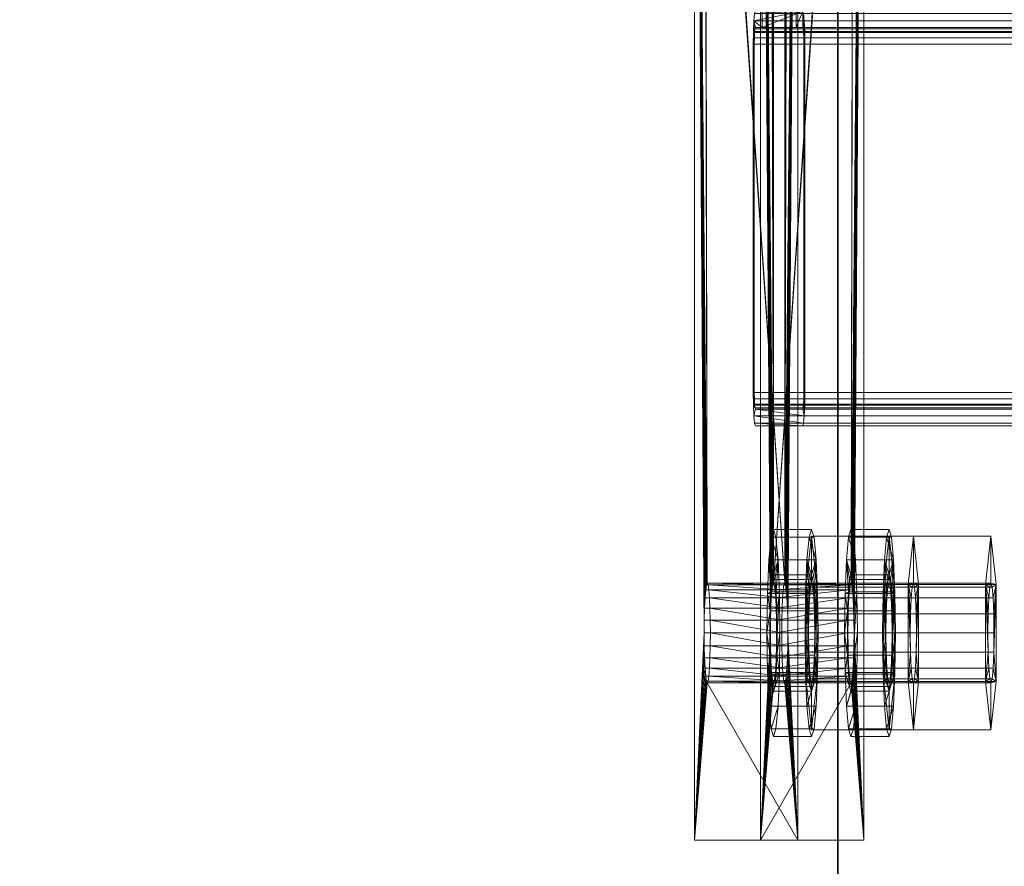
# Model space of a CAD drawing. Extents: x -0.3 to 41.3, y 0 to 17.8.
# Tile 583 of 625: x 31.047 to 31.166, y 17.032 to 17.134. Entities that reach past the tile are written whole.
import ezdxf

# ---------------------------------------------------------------- set-up
doc = ezdxf.new("R2010")
doc.units = 0
doc.header["$MEASUREMENT"] = 0
for name, color, linetype, lineweight in [('ANILHAS', 135, 'Continuous', 0), ('PLACAS_DE_BASE', 144, 'Continuous', 0), ('PORCAS', 157, 'Continuous', 0), ('VIGA_METALICA', 106, 'Continuous', 0)]:
    doc.layers.add(name, color=color, linetype=linetype, lineweight=lineweight)
doc.layers.add('P3', color=7, linetype='Continuous')
doc.layers.add('S3', color=7, linetype='Continuous')

msp = doc.modelspace()

# ---------------------------------------------------------------- linework, layer by layer
at = {"layer": 'P3', "color": 12, "true_color": 0xbd0000}
for points, invisible_edges in [([(30.99564, 16.93691, 195.60001), (31.14564, 16.93691, 195.60001), (31.14564, 17.38691, 195.60001)], 12), ([(30.99564, 16.93691, 195.60001), (31.14564, 16.93691, 195.60001), (31.14564, 17.38691, 195.60001)], 12), ([(30.99564, 16.93691, 195.60001), (31.14564, 17.38691, 195.60001), (30.99564, 17.38691, 195.60001)], 9), ([(30.99564, 16.93691, 195.60001), (31.14564, 17.38691, 195.60001), (30.99564, 17.38691, 195.60001)], 9), ([(30.99564, 16.93691, 196.55001), (31.14564, 16.93691, 196.55001), (31.14564, 17.38691, 196.55001)], 12), ([(30.99564, 16.93691, 195.60001), (31.14564, 16.93691, 195.60001), (31.14564, 17.38691, 195.60001)], 12), ([(30.99564, 16.93691, 196.55001), (31.14564, 17.38691, 196.55001), (30.99564, 17.38691, 196.55001)], 9), ([(30.99564, 16.93691, 195.60001), (31.14564, 17.38691, 195.60001), (30.99564, 17.38691, 195.60001)], 9), ([(30.99564, 16.93691, 199.8), (31.14564, 16.93691, 199.8), (31.14564, 17.38691, 199.8)], 12), ([(30.99564, 16.93691, 196.55001), (31.14564, 16.93691, 196.55001), (31.14564, 17.38691, 196.55001)], 12), ([(30.99564, 16.93691, 199.8), (31.14564, 17.38691, 199.8), (30.99564, 17.38691, 199.8)], 9), ([(30.99564, 16.93691, 196.55001), (31.14564, 17.38691, 196.55001), (30.99564, 17.38691, 196.55001)], 9)]:
    msp.add_3dface(points, dxfattribs=dict(at, invisible_edges=invisible_edges))
for points in [[(31.14564, 16.93691, 195.60001), (31.14564, 17.38691, 195.60001), (31.14564, 17.38691, 195.60001), (31.14564, 16.93691, 195.60001)], [(31.14564, 16.93691, 196.55001), (31.14564, 17.38691, 196.55001), (31.14564, 17.38691, 195.60001), (31.14564, 16.93691, 195.60001)], [(31.14564, 16.93691, 199.8), (31.14564, 17.38691, 199.8), (31.14564, 17.38691, 196.55001), (31.14564, 16.93691, 196.55001)]]:
    msp.add_3dface(points, dxfattribs=at)
at = {"layer": 'S3', "color": 253, "true_color": 0xca95bd}
for points, invisible_edges in [([(30.57064, 16.56191, 195.60001), (31.57064, 16.56191, 195.60001), (31.57064, 17.76191, 195.60001)], 12), ([(30.57064, 16.56191, 195.10001), (31.57064, 16.56191, 195.10001), (31.57064, 17.76191, 195.10001)], 12), ([(30.57064, 16.56191, 195.60001), (31.57064, 17.76191, 195.60001), (30.57064, 17.76191, 195.60001)], 9), ([(30.57064, 16.56191, 195.10001), (31.57064, 17.76191, 195.10001), (30.57064, 17.76191, 195.10001)], 9)]:
    msp.add_3dface(points, dxfattribs=dict(at, invisible_edges=invisible_edges))

# ---------------------------------------------------------------- meshes
at = {"layer": 'ANILHAS'}
mesh = msp.add_polyface(dxfattribs=at)
corners = [(31.1371, 17.05981, 199.39502), (31.13716, 17.05503, 199.39407), (31.13716, 17.06459, 199.39407), (31.13733, 17.05097, 199.39137), (31.13733, 17.06865, 199.39137), (31.13745, 17.05981, 199.38953), (31.13748, 17.05713, 199.389), (31.13748, 17.06249, 199.389), (31.13757, 17.05486, 199.38749), (31.13757, 17.06476, 199.38749), (31.13759, 17.04826, 199.38732), (31.13759, 17.07136, 199.38732), (31.13772, 17.05334, 199.38522), (31.13772, 17.06628, 199.38522), (31.13788, 17.04731, 199.38255), (31.13788, 17.05281, 199.38255), (31.13788, 17.06681, 199.38255), (31.13788, 17.07231, 199.38255), (31.13805, 17.05334, 199.37987), (31.13805, 17.06628, 199.37987), (31.13818, 17.04826, 199.37777), (31.13818, 17.07136, 199.37777), (31.13819, 17.05486, 199.37761), (31.13819, 17.06476, 199.37761), (31.13829, 17.05713, 199.37609), (31.13829, 17.06249, 199.37609), (31.13832, 17.05981, 199.37556), (31.13843, 17.05097, 199.37372), (31.13843, 17.06865, 199.37372), (31.1386, 17.05503, 199.37102), (31.1386, 17.06459, 199.37102), (31.13866, 17.05981, 199.37007), (31.1417, 17.05981, 199.39531), (31.14175, 17.05503, 199.39436), (31.14175, 17.06459, 199.39436), (31.14192, 17.05097, 199.39165), (31.14192, 17.06865, 199.39165), (31.14204, 17.05981, 199.38982), (31.14207, 17.05713, 199.38929), (31.14207, 17.06249, 199.38929), (31.14217, 17.05486, 199.38777), (31.14217, 17.06476, 199.38777), (31.14218, 17.04826, 199.3876), (31.14218, 17.07136, 199.3876), (31.14231, 17.05334, 199.38551), (31.14231, 17.06628, 199.38551), (31.14247, 17.04731, 199.38283), (31.14247, 17.05281, 199.38283), (31.14247, 17.06681, 199.38283), (31.14247, 17.07231, 199.38283), (31.14264, 17.05334, 199.38016), (31.14264, 17.06628, 199.38016), (31.14277, 17.04826, 199.37806), (31.14277, 17.07136, 199.37806), (31.14278, 17.05486, 199.37789), (31.14278, 17.06476, 199.37789), (31.14288, 17.05713, 199.37637), (31.14288, 17.06249, 199.37637), (31.14291, 17.05981, 199.37585), (31.14302, 17.05097, 199.37401), (31.14302, 17.06865, 199.37401), (31.14319, 17.05503, 199.3713), (31.14319, 17.06459, 199.3713), (31.14325, 17.05981, 199.37036)]
mesh.append_faces([[corners[k] for k in face] for face in [(17, 11, 43, 49), (11, 4, 36, 43), (4, 2, 34, 36), (2, 0, 32, 34), (0, 1, 33, 32), (1, 3, 35, 33), (3, 10, 42, 35), (10, 14, 46, 42), (14, 20, 52, 46), (20, 27, 59, 52), (27, 29, 61, 59), (29, 31, 63, 61), (31, 30, 62, 63), (30, 28, 60, 62), (28, 21, 53, 60), (21, 17, 49, 53), (16, 19, 51, 48), (19, 23, 55, 51), (23, 25, 57, 55), (25, 26, 58, 57), (26, 24, 56, 58), (24, 22, 54, 56), (22, 18, 50, 54), (18, 15, 47, 50), (15, 12, 44, 47), (12, 8, 40, 44), (8, 6, 38, 40), (6, 5, 37, 38), (5, 7, 39, 37), (7, 9, 41, 39), (9, 13, 45, 41), (13, 16, 48, 45)]])
mesh.append_faces([[corners[k] for k in face] for face in [(10, 20, 14), (21, 11, 17), (52, 42, 46), (43, 53, 49)]], dxfattribs={"vtx0": -1})
mesh.append_faces([[corners[k] for k in face] for face in [(1, 15, 3), (15, 1, 12), (12, 1, 8), (8, 1, 6), (6, 0, 5), (5, 0, 7), (7, 2, 9), (9, 4, 13), (13, 4, 16), (20, 10, 27), (27, 3, 29), (29, 24, 31), (31, 26, 30), (30, 23, 28), (28, 11, 21), (42, 59, 35), (47, 61, 50), (50, 61, 54), (54, 61, 56), (56, 63, 58), (58, 62, 57), (57, 62, 55), (55, 60, 51), (51, 60, 48), (36, 60, 43), (33, 38, 32), (32, 39, 34), (34, 41, 36)]], dxfattribs={"vtx0": -1, "vtx1": -1})
mesh.append_faces([[corners[k] for k in face] for face in [(29, 3, 15), (28, 16, 4), (35, 61, 47), (48, 60, 36)]], dxfattribs={"vtx0": -1, "vtx1": -1, "vtx2": -1})
mesh.append_faces([[corners[k] for k in face] for face in [(6, 1, 0), (7, 0, 2), (9, 2, 4), (27, 10, 3), (29, 15, 18), (29, 18, 22), (29, 22, 24), (31, 24, 26), (30, 26, 25), (30, 25, 23), (28, 23, 19), (28, 19, 16), (28, 4, 11), (42, 52, 59), (35, 59, 61), (56, 61, 63), (58, 63, 62), (55, 62, 60), (43, 60, 53), (47, 33, 35), (33, 47, 44), (33, 44, 40), (33, 40, 38), (32, 38, 37), (32, 37, 39), (34, 39, 41), (36, 41, 45), (36, 45, 48)]], dxfattribs={"vtx0": -1, "vtx2": -1})
mesh = msp.add_polyface(dxfattribs=at)
corners = [(31.14645, 17.05981, 199.24531), (31.14651, 17.05503, 199.24436), (31.14651, 17.06459, 199.24436), (31.14667, 17.05097, 199.24166), (31.14667, 17.06865, 199.24166), (31.14679, 17.05981, 199.23982), (31.14682, 17.05713, 199.23929), (31.14682, 17.06249, 199.23929), (31.14692, 17.05486, 199.23778), (31.14692, 17.06476, 199.23778), (31.14693, 17.04826, 199.23761), (31.14693, 17.07136, 199.23761), (31.14706, 17.05334, 199.23551), (31.14706, 17.06628, 199.23551), (31.14722, 17.04731, 199.23284), (31.14722, 17.05281, 199.23284), (31.14722, 17.06681, 199.23284), (31.14722, 17.07231, 199.23284), (31.14739, 17.05334, 199.23016), (31.14739, 17.06628, 199.23016), (31.14752, 17.04826, 199.22807), (31.14752, 17.07136, 199.22807), (31.14753, 17.05486, 199.2279), (31.14753, 17.06476, 199.2279), (31.14763, 17.05713, 199.22638), (31.14763, 17.06249, 199.22638), (31.14766, 17.05981, 199.22585), (31.14778, 17.05097, 199.22401), (31.14778, 17.06865, 199.22401), (31.14794, 17.05503, 199.22131), (31.14794, 17.06459, 199.22131), (31.148, 17.05981, 199.22036), (31.15104, 17.05981, 199.2456), (31.1511, 17.05503, 199.24465), (31.1511, 17.06459, 199.24465), (31.15127, 17.05097, 199.24195), (31.15127, 17.06865, 199.24195), (31.15138, 17.05981, 199.24011), (31.15141, 17.05713, 199.23958), (31.15141, 17.06249, 199.23958), (31.15151, 17.05486, 199.23806), (31.15151, 17.06476, 199.23806), (31.15152, 17.04826, 199.23789), (31.15152, 17.07136, 199.23789), (31.15165, 17.05334, 199.2358), (31.15165, 17.06628, 199.2358), (31.15182, 17.04731, 199.23312), (31.15182, 17.05281, 199.23312), (31.15182, 17.06681, 199.23312), (31.15182, 17.07231, 199.23312), (31.15198, 17.05334, 199.23045), (31.15198, 17.06628, 199.23045), (31.15211, 17.04826, 199.22835), (31.15211, 17.07136, 199.22835), (31.15212, 17.05486, 199.22818), (31.15212, 17.06476, 199.22818), (31.15222, 17.05713, 199.22667), (31.15222, 17.06249, 199.22667), (31.15225, 17.05981, 199.22614), (31.15237, 17.05097, 199.2243), (31.15237, 17.06865, 199.2243), (31.15253, 17.05503, 199.2216), (31.15253, 17.06459, 199.2216), (31.15259, 17.05981, 199.22065)]
mesh.append_faces([[corners[k] for k in face] for face in [(17, 11, 43, 49), (11, 4, 36, 43), (4, 2, 34, 36), (2, 0, 32, 34), (0, 1, 33, 32), (1, 3, 35, 33), (3, 10, 42, 35), (10, 14, 46, 42), (14, 20, 52, 46), (20, 27, 59, 52), (27, 29, 61, 59), (29, 31, 63, 61), (31, 30, 62, 63), (30, 28, 60, 62), (28, 21, 53, 60), (21, 17, 49, 53), (16, 19, 51, 48), (19, 23, 55, 51), (23, 25, 57, 55), (25, 26, 58, 57), (26, 24, 56, 58), (24, 22, 54, 56), (22, 18, 50, 54), (18, 15, 47, 50), (15, 12, 44, 47), (12, 8, 40, 44), (8, 6, 38, 40), (6, 5, 37, 38), (5, 7, 39, 37), (7, 9, 41, 39), (9, 13, 45, 41), (13, 16, 48, 45)]])
mesh.append_faces([[corners[k] for k in face] for face in [(10, 20, 14), (21, 11, 17), (52, 42, 46), (43, 53, 49)]], dxfattribs={"vtx0": -1})
mesh.append_faces([[corners[k] for k in face] for face in [(1, 15, 3), (15, 1, 12), (12, 1, 8), (8, 1, 6), (6, 0, 5), (5, 0, 7), (7, 2, 9), (9, 4, 13), (13, 4, 16), (20, 10, 27), (27, 3, 29), (29, 24, 31), (31, 26, 30), (30, 23, 28), (28, 11, 21), (42, 59, 35), (47, 61, 50), (50, 61, 54), (54, 61, 56), (56, 63, 58), (58, 62, 57), (57, 62, 55), (55, 60, 51), (51, 60, 48), (36, 60, 43), (33, 38, 32), (32, 39, 34), (34, 41, 36)]], dxfattribs={"vtx0": -1, "vtx1": -1})
mesh.append_faces([[corners[k] for k in face] for face in [(29, 3, 15), (28, 16, 4), (35, 61, 47), (48, 60, 36)]], dxfattribs={"vtx0": -1, "vtx1": -1, "vtx2": -1})
mesh.append_faces([[corners[k] for k in face] for face in [(6, 1, 0), (7, 0, 2), (9, 2, 4), (27, 10, 3), (29, 15, 18), (29, 18, 22), (29, 22, 24), (31, 24, 26), (30, 26, 25), (30, 25, 23), (28, 23, 19), (28, 19, 16), (28, 4, 11), (42, 52, 59), (35, 59, 61), (56, 61, 63), (58, 63, 62), (55, 62, 60), (43, 60, 53), (47, 33, 35), (33, 47, 44), (33, 44, 40), (33, 40, 38), (32, 38, 37), (32, 37, 39), (34, 39, 41), (36, 41, 45), (36, 45, 48)]], dxfattribs={"vtx0": -1, "vtx2": -1})
at = {"layer": 'PLACAS_DE_BASE'}
mesh = msp.add_polyface(dxfattribs=at)
corners = [(31.12953, 17.05981, 199.38804), (31.12834, 17.03481, 199.407), (31.12834, 17.23481, 199.407), (31.12954, 17.06136, 199.38784), (31.12958, 17.06281, 199.38724), (31.12964, 17.06405, 199.38629), (31.12971, 17.06501, 199.38505), (31.1298, 17.06561, 199.3836), (31.1299, 17.06581, 199.38205), (31.12964, 17.20557, 199.38629), (31.13924, 17.06581, 199.23234), (31.1408, 17.03481, 199.20739), (31.13962, 17.05981, 199.22636), (31.1408, 17.23481, 199.20739), (31.1396, 17.06136, 199.22656), (31.13957, 17.06281, 199.22716), (31.13951, 17.06405, 199.22811), (31.13943, 17.06501, 199.22935), (31.13934, 17.06561, 199.23079), (31.13915, 17.06561, 199.23389), (31.13, 17.06561, 199.3805), (31.1476, 17.05981, 199.22685), (31.14878, 17.03481, 199.20789), (31.14878, 17.23481, 199.20789), (31.14759, 17.06136, 199.22706), (31.14755, 17.06281, 199.22766), (31.14749, 17.06405, 199.22861), (31.14741, 17.06501, 199.22985), (31.14732, 17.06561, 199.23129), (31.14723, 17.06581, 199.23284), (31.14749, 17.20557, 199.22861), (31.13789, 17.06581, 199.38255), (31.13633, 17.03481, 199.4075), (31.13751, 17.05981, 199.38854), (31.13633, 17.23481, 199.4075), (31.13752, 17.06136, 199.38833), (31.13756, 17.06281, 199.38774), (31.13762, 17.06405, 199.38678), (31.1377, 17.06501, 199.38554), (31.13779, 17.06561, 199.3841), (31.13798, 17.06561, 199.381), (31.14713, 17.06561, 199.23439)]
mesh.append_faces([[corners[k] for k in face] for face in [(11, 13, 23, 22), (10, 18, 28, 29), (19, 10, 29, 41), (8, 20, 40, 31), (7, 8, 31, 39)]])
mesh.append_faces([[corners[k] for k in face] for face in [(0, 2, 3), (3, 2, 4), (4, 2, 5), (5, 2, 6), (6, 2, 7), (7, 2, 8), (11, 12, 13), (19, 8, 10), (21, 23, 24), (24, 23, 25), (25, 23, 26), (26, 23, 27), (27, 23, 28), (28, 23, 29), (32, 33, 34), (40, 29, 31)]], dxfattribs={"vtx0": -1, "vtx1": -1})
mesh.append_faces([[corners[k] for k in face] for face in [(8, 9, 10), (29, 30, 31)]], dxfattribs={"vtx0": -1, "vtx1": -1, "vtx2": -1})
mesh.append_faces([[corners[k] for k in face] for face in [(0, 1, 2), (13, 12, 14), (13, 14, 15), (13, 15, 16), (13, 16, 17), (13, 17, 18), (13, 18, 10), (19, 20, 8), (21, 22, 23), (34, 33, 35), (34, 35, 36), (34, 36, 37), (34, 37, 38), (34, 38, 39), (34, 39, 31), (40, 41, 29)]], dxfattribs={"vtx0": -1, "vtx2": -1})
mesh = msp.add_polyface(dxfattribs=at)
corners = [(31.1299, 17.06581, 199.38205), (31.12834, 17.23481, 199.407), (31.12958, 17.20681, 199.38724), (31.12964, 17.20557, 199.38629), (31.13924, 17.06581, 199.23234), (31.12971, 17.20461, 199.38505), (31.1298, 17.20401, 199.3836), (31.1299, 17.20381, 199.38205), (31.1408, 17.23481, 199.20739), (31.13957, 17.20681, 199.22716), (31.13951, 17.20557, 199.22811), (31.13943, 17.20461, 199.22935), (31.13934, 17.20401, 199.23079), (31.13924, 17.20381, 199.23234), (31.13, 17.20401, 199.3805), (31.13915, 17.20401, 199.23389), (31.13009, 17.20461, 199.37906), (31.13906, 17.20461, 199.23534), (31.14723, 17.06581, 199.23284), (31.14878, 17.23481, 199.20789), (31.14755, 17.20681, 199.22766), (31.14749, 17.20557, 199.22861), (31.13789, 17.06581, 199.38255), (31.14741, 17.20461, 199.22985), (31.14732, 17.20401, 199.23129), (31.14723, 17.20381, 199.23284), (31.13633, 17.23481, 199.4075), (31.13756, 17.20681, 199.38774), (31.13762, 17.20557, 199.38678), (31.1377, 17.20461, 199.38554), (31.13779, 17.20401, 199.3841), (31.13789, 17.20381, 199.38255), (31.14713, 17.20401, 199.23439), (31.13798, 17.20401, 199.381), (31.14704, 17.20461, 199.23584), (31.13807, 17.20461, 199.37956), (31.12834, 17.03481, 199.407), (31.13633, 17.03481, 199.4075)]
mesh.append_faces([[corners[k] for k in face] for face in [(1, 36, 37, 26), (11, 12, 24, 23), (12, 13, 25, 24), (13, 15, 32, 25), (15, 17, 34, 32), (16, 14, 33, 35), (14, 7, 31, 33), (7, 6, 30, 31), (6, 5, 29, 30)]])
mesh.append_faces([[corners[k] for k in face] for face in [(9, 4, 10), (10, 4, 11), (11, 4, 12), (12, 4, 13), (14, 13, 7), (13, 14, 15), (15, 16, 17), (27, 22, 28), (28, 22, 29), (29, 22, 30), (30, 22, 31), (32, 31, 25), (31, 32, 33), (33, 34, 35)]], dxfattribs={"vtx0": -1, "vtx1": -1})
mesh.append_faces([[corners[k] for k in face] for face in [(0, 1, 2), (8, 4, 9), (13, 4, 7), (18, 19, 20), (26, 22, 27), (31, 22, 25)]], dxfattribs={"vtx0": -1, "vtx1": -1, "vtx2": -1})
mesh.append_faces([[corners[k] for k in face] for face in [(0, 2, 3), (4, 3, 5), (4, 5, 6), (4, 6, 7), (15, 14, 16), (18, 20, 21), (22, 21, 23), (22, 23, 24), (22, 24, 25), (33, 32, 34)]], dxfattribs={"vtx0": -1, "vtx2": -1})
mesh = msp.add_polyface(dxfattribs=at)
corners = [(31.13887, 17.05981, 199.23833), (31.13026, 17.06136, 199.37627), (31.13888, 17.06136, 199.23813), (31.13022, 17.06281, 199.37687), (31.13892, 17.06281, 199.23753), (31.13017, 17.06405, 199.37782), (31.13898, 17.06405, 199.23658), (31.13009, 17.06501, 199.37906), (31.13906, 17.06501, 199.23534), (31.13, 17.06561, 199.3805), (31.13915, 17.06561, 199.23389), (31.13826, 17.05981, 199.37656), (31.14685, 17.05981, 199.23883), (31.14687, 17.06136, 199.23863), (31.13825, 17.06136, 199.37677), (31.1469, 17.06281, 199.23803), (31.13821, 17.06281, 199.37736), (31.14696, 17.06405, 199.23708), (31.13815, 17.06405, 199.37832), (31.14704, 17.06501, 199.23584), (31.13807, 17.06501, 199.37956), (31.14713, 17.06561, 199.23439), (31.13798, 17.06561, 199.381), (31.13934, 17.06561, 199.23079), (31.13943, 17.06501, 199.22935), (31.14741, 17.06501, 199.22985), (31.14732, 17.06561, 199.23129), (31.13951, 17.06405, 199.22811), (31.14749, 17.06405, 199.22861), (31.13957, 17.06281, 199.22716), (31.14755, 17.06281, 199.22766), (31.1396, 17.06136, 199.22656), (31.14759, 17.06136, 199.22706), (31.13962, 17.05981, 199.22636), (31.1476, 17.05981, 199.22685), (31.13027, 17.05981, 199.37606), (31.12953, 17.05981, 199.38804), (31.12954, 17.06136, 199.38784), (31.13752, 17.06136, 199.38833), (31.13751, 17.05981, 199.38854), (31.12958, 17.06281, 199.38724), (31.13756, 17.06281, 199.38774), (31.12964, 17.06405, 199.38629), (31.13762, 17.06405, 199.38678), (31.12971, 17.06501, 199.38505), (31.1377, 17.06501, 199.38554), (31.1298, 17.06561, 199.3836), (31.13779, 17.06561, 199.3841)]
mesh.append_faces([[corners[k] for k in face] for face in [(23, 24, 25, 26), (24, 27, 28, 25), (27, 29, 30, 28), (29, 31, 32, 30), (31, 33, 34, 32), (0, 2, 13, 12), (2, 4, 15, 13), (4, 6, 17, 15), (6, 8, 19, 17), (8, 10, 21, 19), (9, 7, 20, 22), (7, 5, 18, 20), (5, 3, 16, 18), (3, 1, 14, 16), (1, 35, 11, 14), (36, 37, 38, 39), (37, 40, 41, 38), (40, 42, 43, 41), (42, 44, 45, 43), (44, 46, 47, 45)]])
mesh.append_faces([[corners[k] for k in face] for face in [(0, 1, 2), (2, 3, 4), (4, 5, 6), (6, 7, 8), (8, 9, 10), (11, 13, 14), (14, 15, 16), (16, 17, 18), (18, 19, 20), (20, 21, 22)]], dxfattribs={"vtx0": -1, "vtx1": -1})
mesh.append_faces([[corners[k] for k in face] for face in [(2, 1, 3), (4, 3, 5), (6, 5, 7), (8, 7, 9), (11, 12, 13), (14, 13, 15), (16, 15, 17), (18, 17, 19), (20, 19, 21)]], dxfattribs={"vtx0": -1, "vtx2": -1})
mesh = msp.add_polyface(dxfattribs=at)
corners = [(31.13915, 17.05401, 199.23389), (31.13009, 17.05461, 199.37906), (31.13906, 17.05461, 199.23534), (31.13017, 17.05557, 199.37782), (31.13898, 17.05557, 199.23658), (31.13022, 17.05681, 199.37687), (31.13892, 17.05681, 199.23753), (31.13026, 17.05826, 199.37627), (31.13888, 17.05826, 199.23813), (31.13027, 17.05981, 199.37606), (31.13887, 17.05981, 199.23833), (31.13026, 17.06136, 199.37627), (31.13798, 17.05401, 199.381), (31.14704, 17.05461, 199.23584), (31.13807, 17.05461, 199.37956), (31.14696, 17.05557, 199.23708), (31.13815, 17.05557, 199.37832), (31.1469, 17.05681, 199.23803), (31.13821, 17.05681, 199.37736), (31.14687, 17.05826, 199.23863), (31.13825, 17.05826, 199.37677), (31.14685, 17.05981, 199.23883), (31.13826, 17.05981, 199.37656), (31.13962, 17.05981, 199.22636), (31.1396, 17.05826, 199.22656), (31.14759, 17.05826, 199.22706), (31.1476, 17.05981, 199.22685), (31.13957, 17.05681, 199.22716), (31.14755, 17.05681, 199.22766), (31.13951, 17.05557, 199.22811), (31.14749, 17.05557, 199.22861), (31.13943, 17.05461, 199.22935), (31.14741, 17.05461, 199.22985), (31.13934, 17.05401, 199.23079), (31.14732, 17.05401, 199.23129), (31.14713, 17.05401, 199.23439), (31.13, 17.05401, 199.3805), (31.1298, 17.05401, 199.3836), (31.12971, 17.05461, 199.38505), (31.1377, 17.05461, 199.38554), (31.13779, 17.05401, 199.3841), (31.12964, 17.05557, 199.38629), (31.13762, 17.05557, 199.38678), (31.12958, 17.05681, 199.38724), (31.13756, 17.05681, 199.38774), (31.12954, 17.05826, 199.38784), (31.13752, 17.05826, 199.38833), (31.12953, 17.05981, 199.38804), (31.13751, 17.05981, 199.38854)]
mesh.append_faces([[corners[k] for k in face] for face in [(23, 24, 25, 26), (24, 27, 28, 25), (27, 29, 30, 28), (29, 31, 32, 30), (31, 33, 34, 32), (0, 2, 13, 35), (2, 4, 15, 13), (4, 6, 17, 15), (6, 8, 19, 17), (8, 10, 21, 19), (9, 7, 20, 22), (7, 5, 18, 20), (5, 3, 16, 18), (3, 1, 14, 16), (1, 36, 12, 14), (37, 38, 39, 40), (38, 41, 42, 39), (41, 43, 44, 42), (43, 45, 46, 44), (45, 47, 48, 46)]])
mesh.append_faces([[corners[k] for k in face] for face in [(0, 1, 2), (2, 3, 4), (4, 5, 6), (6, 7, 8), (8, 9, 10), (12, 13, 14), (14, 15, 16), (16, 17, 18), (18, 19, 20), (20, 21, 22)]], dxfattribs={"vtx0": -1, "vtx1": -1})
mesh.append_faces([[corners[k] for k in face] for face in [(2, 1, 3), (4, 3, 5), (6, 5, 7), (8, 7, 9), (10, 9, 11), (14, 13, 15), (16, 15, 17), (18, 17, 19), (20, 19, 21)]], dxfattribs={"vtx0": -1, "vtx2": -1})
mesh = msp.add_polyface(dxfattribs=at)
corners = [(31.12834, 17.03481, 199.407), (31.1299, 17.05381, 199.38205), (31.1408, 17.03481, 199.20739), (31.1298, 17.05401, 199.3836), (31.12971, 17.05461, 199.38505), (31.12964, 17.05557, 199.38629), (31.12958, 17.05681, 199.38724), (31.12954, 17.05826, 199.38784), (31.12953, 17.05981, 199.38804), (31.13962, 17.05981, 199.22636), (31.1396, 17.05826, 199.22656), (31.13957, 17.05681, 199.22716), (31.13951, 17.05557, 199.22811), (31.13943, 17.05461, 199.22935), (31.13934, 17.05401, 199.23079), (31.13924, 17.05381, 199.23234), (31.13, 17.05401, 199.3805), (31.13915, 17.05401, 199.23389), (31.13009, 17.05461, 199.37906), (31.14878, 17.03481, 199.20789), (31.14723, 17.05381, 199.23284), (31.13633, 17.03481, 199.4075), (31.14732, 17.05401, 199.23129), (31.14741, 17.05461, 199.22985), (31.14749, 17.05557, 199.22861), (31.14755, 17.05681, 199.22766), (31.14759, 17.05826, 199.22706), (31.1476, 17.05981, 199.22685), (31.13751, 17.05981, 199.38854), (31.13752, 17.05826, 199.38833), (31.13756, 17.05681, 199.38774), (31.13762, 17.05557, 199.38678), (31.1377, 17.05461, 199.38554), (31.13779, 17.05401, 199.3841), (31.13789, 17.05381, 199.38255), (31.14713, 17.05401, 199.23439), (31.13798, 17.05401, 199.381), (31.14704, 17.05461, 199.23584)]
mesh.append_faces([[corners[k] for k in face] for face in [(0, 2, 19, 21), (14, 15, 20, 22), (15, 17, 35, 20), (16, 1, 34, 36), (1, 3, 33, 34)]])
mesh.append_faces([[corners[k] for k in face] for face in [(0, 1, 2), (1, 0, 3), (3, 0, 4), (4, 0, 5), (5, 0, 6), (6, 0, 7), (7, 0, 8), (9, 2, 10), (10, 2, 11), (11, 2, 12), (12, 2, 13), (13, 2, 14), (14, 2, 15), (16, 15, 1), (15, 16, 17), (19, 20, 21), (20, 19, 22), (22, 19, 23), (23, 19, 24), (24, 19, 25), (25, 19, 26), (26, 19, 27), (28, 21, 29), (29, 21, 30), (30, 21, 31), (31, 21, 32), (32, 21, 33), (33, 21, 34), (35, 34, 20), (34, 35, 36)]], dxfattribs={"vtx0": -1, "vtx1": -1})
mesh.append_faces([[corners[k] for k in face] for face in [(15, 2, 1), (34, 21, 20)]], dxfattribs={"vtx0": -1, "vtx1": -1, "vtx2": -1})
mesh.append_faces([[corners[k] for k in face] for face in [(17, 16, 18), (36, 35, 37)]], dxfattribs={"vtx0": -1, "vtx2": -1})
at = {"layer": 'PORCAS'}
mesh = msp.add_polyface(dxfattribs=at)
corners = [(31.14184, 17.05397, 199.39292), (31.14184, 17.06565, 199.39292), (31.1421, 17.05981, 199.38882), (31.14213, 17.05751, 199.38836), (31.14213, 17.06211, 199.38836), (31.14221, 17.05557, 199.38706), (31.14221, 17.06405, 199.38706), (31.14233, 17.05427, 199.38513), (31.14233, 17.06535, 199.38513), (31.14247, 17.04814, 199.38283), (31.14247, 17.05381, 199.38283), (31.14247, 17.06581, 199.38283), (31.14247, 17.07149, 199.38283), (31.14262, 17.05427, 199.38054), (31.14262, 17.06535, 199.38054), (31.14274, 17.05557, 199.3786), (31.14274, 17.06405, 199.3786), (31.14282, 17.05751, 199.3773), (31.14282, 17.06211, 199.3773), (31.14285, 17.05981, 199.37684), (31.1431, 17.05397, 199.37274), (31.1431, 17.06565, 199.37274), (31.15412, 17.05397, 199.39369), (31.15412, 17.06565, 199.39369), (31.15438, 17.05981, 199.38959), (31.15441, 17.05751, 199.38913), (31.15441, 17.06211, 199.38913), (31.15449, 17.05557, 199.38783), (31.15449, 17.06405, 199.38783), (31.15461, 17.05427, 199.38589), (31.15461, 17.06535, 199.38589), (31.15475, 17.04814, 199.3836), (31.15475, 17.05381, 199.3836), (31.15475, 17.06581, 199.3836), (31.15475, 17.07149, 199.3836), (31.15489, 17.05427, 199.3813), (31.15489, 17.06535, 199.3813), (31.15501, 17.05557, 199.37937), (31.15501, 17.06405, 199.37937), (31.1551, 17.05751, 199.37807), (31.1551, 17.06211, 199.37807), (31.15512, 17.05981, 199.37761), (31.15538, 17.05397, 199.37351), (31.15538, 17.06565, 199.37351)]
mesh.append_faces([[corners[k] for k in face] for face in [(12, 1, 23, 34), (1, 0, 22, 23), (0, 9, 31, 22), (9, 20, 42, 31), (20, 21, 43, 42), (21, 12, 34, 43), (11, 14, 36, 33), (14, 16, 38, 36), (16, 18, 40, 38), (18, 19, 41, 40), (19, 17, 39, 41), (17, 15, 37, 39), (15, 13, 35, 37), (13, 10, 32, 35), (10, 7, 29, 32), (7, 5, 27, 29), (5, 3, 25, 27), (3, 2, 24, 25), (2, 4, 26, 24), (4, 6, 28, 26), (6, 8, 30, 28), (8, 11, 33, 30)]])
mesh.append_faces([[corners[k] for k in face] for face in [(0, 10, 9), (10, 0, 7), (7, 0, 5), (5, 0, 3), (3, 1, 2), (2, 1, 4), (4, 1, 6), (6, 1, 8), (8, 1, 11), (20, 17, 21), (21, 11, 12), (42, 32, 31), (32, 42, 35), (35, 42, 37), (37, 42, 39), (39, 43, 41), (41, 43, 40), (40, 43, 38), (38, 43, 36), (36, 43, 33), (22, 25, 23), (23, 33, 34)]], dxfattribs={"vtx0": -1, "vtx1": -1})
mesh.append_faces([[corners[k] for k in face] for face in [(3, 0, 1), (11, 1, 12), (10, 20, 9), (20, 10, 13), (20, 13, 15), (20, 15, 17), (21, 17, 19), (21, 19, 18), (21, 18, 16), (21, 16, 14), (21, 14, 11), (39, 42, 43), (33, 43, 34), (32, 22, 31), (22, 32, 29), (22, 29, 27), (22, 27, 25), (23, 25, 24), (23, 24, 26), (23, 26, 28), (23, 28, 30), (23, 30, 33)]], dxfattribs={"vtx0": -1, "vtx2": -1})
mesh = msp.add_polyface(dxfattribs=at)
corners = [(31.15119, 17.05397, 199.24321), (31.15119, 17.06565, 199.24321), (31.15144, 17.05981, 199.23911), (31.15147, 17.05751, 199.23865), (31.15147, 17.06211, 199.23865), (31.15155, 17.05557, 199.23735), (31.15155, 17.06405, 199.23735), (31.15167, 17.05427, 199.23542), (31.15167, 17.06535, 199.23542), (31.15182, 17.04814, 199.23312), (31.15182, 17.05381, 199.23312), (31.15182, 17.06581, 199.23312), (31.15182, 17.07149, 199.23312), (31.15196, 17.05427, 199.23083), (31.15196, 17.06535, 199.23083), (31.15208, 17.05557, 199.22889), (31.15208, 17.06405, 199.22889), (31.15216, 17.05751, 199.22759), (31.15216, 17.06211, 199.22759), (31.15219, 17.05981, 199.22713), (31.15245, 17.05397, 199.22303), (31.15245, 17.06565, 199.22303), (31.16346, 17.05397, 199.24398), (31.16346, 17.06565, 199.24398), (31.16372, 17.05981, 199.23988), (31.16375, 17.05751, 199.23942), (31.16375, 17.06211, 199.23942), (31.16383, 17.05557, 199.23812), (31.16383, 17.06405, 199.23812), (31.16395, 17.05427, 199.23618), (31.16395, 17.06535, 199.23618), (31.16409, 17.04814, 199.23389), (31.16409, 17.05381, 199.23389), (31.16409, 17.06581, 199.23389), (31.16409, 17.07149, 199.23389), (31.16423, 17.05427, 199.23159), (31.16423, 17.06535, 199.23159), (31.16436, 17.05557, 199.22966), (31.16436, 17.06405, 199.22966), (31.16444, 17.05751, 199.22836), (31.16444, 17.06211, 199.22836), (31.16447, 17.05981, 199.2279), (31.16472, 17.05397, 199.2238), (31.16472, 17.06565, 199.2238)]
mesh.append_faces([[corners[k] for k in face] for face in [(12, 1, 23, 34), (1, 0, 22, 23), (0, 9, 31, 22), (9, 20, 42, 31), (20, 21, 43, 42), (21, 12, 34, 43), (11, 14, 36, 33), (14, 16, 38, 36), (16, 18, 40, 38), (18, 19, 41, 40), (19, 17, 39, 41), (17, 15, 37, 39), (15, 13, 35, 37), (13, 10, 32, 35), (10, 7, 29, 32), (7, 5, 27, 29), (5, 3, 25, 27), (3, 2, 24, 25), (2, 4, 26, 24), (4, 6, 28, 26), (6, 8, 30, 28), (8, 11, 33, 30)]])
mesh.append_faces([[corners[k] for k in face] for face in [(0, 10, 9), (10, 0, 7), (7, 0, 5), (5, 0, 3), (3, 1, 2), (2, 1, 4), (4, 1, 6), (6, 1, 8), (8, 1, 11), (20, 17, 21), (21, 11, 12), (42, 32, 31), (32, 42, 35), (35, 42, 37), (37, 42, 39), (39, 43, 41), (41, 43, 40), (40, 43, 38), (38, 43, 36), (36, 43, 33), (22, 25, 23), (23, 33, 34)]], dxfattribs={"vtx0": -1, "vtx1": -1})
mesh.append_faces([[corners[k] for k in face] for face in [(3, 0, 1), (11, 1, 12), (10, 20, 9), (20, 10, 13), (20, 13, 15), (20, 15, 17), (21, 17, 19), (21, 19, 18), (21, 18, 16), (21, 16, 14), (21, 14, 11), (39, 42, 43), (33, 43, 34), (32, 22, 31), (22, 32, 29), (22, 29, 27), (22, 27, 25), (23, 25, 24), (23, 24, 26), (23, 26, 28), (23, 28, 30), (23, 30, 33)]], dxfattribs={"vtx0": -1, "vtx2": -1})
at = {"layer": 'VIGA_METALICA'}
mesh = msp.add_polyface(dxfattribs=at)
corners = [(31.13545, 17.08881, 199.35735), (31.13545, 17.13081, 199.35735), (31.13545, 17.13881, 199.35735), (31.13545, 17.18081, 199.35735), (31.13547, 17.08728, 199.35705), (31.13547, 17.13234, 199.35705), (31.13547, 17.13728, 199.35705), (31.13547, 17.18234, 199.35705), (31.13552, 17.08598, 199.35618), (31.13552, 17.13364, 199.35618), (31.13552, 17.13598, 199.35618), (31.13552, 17.18364, 199.35618), (31.13557, 17.08881, 199.35535), (31.13557, 17.13081, 199.35535), (31.13557, 17.13881, 199.35535), (31.13557, 17.18081, 199.35535), (31.13558, 17.08804, 199.3552), (31.13558, 17.13158, 199.3552), (31.13558, 17.13804, 199.3552), (31.13558, 17.18158, 199.3552), (31.1356, 17.08511, 199.35489), (31.1356, 17.13451, 199.35489), (31.1356, 17.13511, 199.35489), (31.1356, 17.18451, 199.35489), (31.13561, 17.0874, 199.35477), (31.13561, 17.13222, 199.35477), (31.13561, 17.1374, 199.35477), (31.13561, 17.18222, 199.35477), (31.13565, 17.08696, 199.35412), (31.13565, 17.13266, 199.35412), (31.13565, 17.13696, 199.35412), (31.13565, 17.18266, 199.35412), (31.1357, 17.08481, 199.35336), (31.1357, 17.08681, 199.35336), (31.1357, 17.13281, 199.35336), (31.1357, 17.13481, 199.35336), (31.1357, 17.13681, 199.35336), (31.1357, 17.18281, 199.35336), (31.1357, 17.18481, 199.35336), (31.13651, 17.13281, 199.34038), (31.13651, 17.13481, 199.34038), (31.13651, 17.13681, 199.34038), (31.14062, 17.13281, 199.27451), (31.14062, 17.13481, 199.27451), (31.14062, 17.13681, 199.27451), (31.14143, 17.08481, 199.26154), (31.14143, 17.08681, 199.26154), (31.14143, 17.13281, 199.26154), (31.14143, 17.13481, 199.26154), (31.14143, 17.13681, 199.26154), (31.14143, 17.18281, 199.26154), (31.14143, 17.18481, 199.26154), (31.14148, 17.08696, 199.26077), (31.14148, 17.13266, 199.26077), (31.14148, 17.13696, 199.26077), (31.14148, 17.18266, 199.26077), (31.14152, 17.08511, 199.26001), (31.14152, 17.0874, 199.26012), (31.14152, 17.13222, 199.26012), (31.14152, 17.13451, 199.26001), (31.14152, 17.13511, 199.26001), (31.14152, 17.1374, 199.26012), (31.14152, 17.18222, 199.26012), (31.14152, 17.18451, 199.26001), (31.14154, 17.08804, 199.25969), (31.14154, 17.13158, 199.25969), (31.14154, 17.13804, 199.25969), (31.14154, 17.18158, 199.25969), (31.14155, 17.08881, 199.25954), (31.14155, 17.13081, 199.25954), (31.14155, 17.13881, 199.25954), (31.14155, 17.18081, 199.25954), (31.1416, 17.08598, 199.25871), (31.1416, 17.13364, 199.25871), (31.1416, 17.13598, 199.25871), (31.1416, 17.18364, 199.25871), (31.14166, 17.08728, 199.25785), (31.14166, 17.13234, 199.25785), (31.14166, 17.13728, 199.25785), (31.14166, 17.18234, 199.25785), (31.14168, 17.08881, 199.25754), (31.14168, 17.13081, 199.25754), (31.14168, 17.13881, 199.25754), (31.14168, 17.18081, 199.25754), (34.18045, 17.08881, 199.54735), (34.18045, 17.13081, 199.54735), (34.18045, 17.13881, 199.54735), (34.18045, 17.18081, 199.54735), (34.18047, 17.08728, 199.54705), (34.18047, 17.13234, 199.54705), (34.18047, 17.13728, 199.54705), (34.18047, 17.18234, 199.54705), (34.18052, 17.08598, 199.54618), (34.18052, 17.13364, 199.54618), (34.18052, 17.13598, 199.54618), (34.18052, 17.18364, 199.54618), (34.18057, 17.08881, 199.54535), (34.18057, 17.13081, 199.54535), (34.18057, 17.13881, 199.54535), (34.18057, 17.18081, 199.54535), (34.18058, 17.08804, 199.5452), (34.18058, 17.13158, 199.5452), (34.18058, 17.13804, 199.5452), (34.18058, 17.18158, 199.5452), (34.1806, 17.08511, 199.54489), (34.1806, 17.13451, 199.54489), (34.1806, 17.13511, 199.54489), (34.1806, 17.18451, 199.54489), (34.18061, 17.0874, 199.54477), (34.18061, 17.13222, 199.54477), (34.18061, 17.1374, 199.54477), (34.18061, 17.18222, 199.54477), (34.18065, 17.08696, 199.54412), (34.18065, 17.13266, 199.54412), (34.18065, 17.13696, 199.54412), (34.18065, 17.18266, 199.54412), (34.1807, 17.08481, 199.54336), (34.1807, 17.08681, 199.54336), (34.1807, 17.13281, 199.54336), (34.1807, 17.13481, 199.54336), (34.1807, 17.13681, 199.54336), (34.1807, 17.18281, 199.54336), (34.1807, 17.18481, 199.54336), (34.18151, 17.13281, 199.53038), (34.18151, 17.13481, 199.53038), (34.18151, 17.13681, 199.53038), (34.18562, 17.13281, 199.46451), (34.18562, 17.13481, 199.46451), (34.18562, 17.13681, 199.46451), (34.18643, 17.08481, 199.45154), (34.18643, 17.08681, 199.45154), (34.18643, 17.13281, 199.45154), (34.18643, 17.13481, 199.45154), (34.18643, 17.13681, 199.45154), (34.18643, 17.18281, 199.45154), (34.18643, 17.18481, 199.45154), (34.18648, 17.08696, 199.45077), (34.18648, 17.13266, 199.45077), (34.18648, 17.13696, 199.45077), (34.18648, 17.18266, 199.45077), (34.18652, 17.08511, 199.45001), (34.18652, 17.0874, 199.45012), (34.18652, 17.13222, 199.45012), (34.18652, 17.13451, 199.45001), (34.18652, 17.13511, 199.45001), (34.18652, 17.1374, 199.45012), (34.18652, 17.18222, 199.45012), (34.18652, 17.18451, 199.45001), (34.18654, 17.08804, 199.44969), (34.18654, 17.13158, 199.44969), (34.18654, 17.13804, 199.44969), (34.18654, 17.18158, 199.44969), (34.18655, 17.08881, 199.44954), (34.18655, 17.13081, 199.44954), (34.18655, 17.13881, 199.44954), (34.18655, 17.18081, 199.44954), (34.1866, 17.08598, 199.44871), (34.1866, 17.13364, 199.44871), (34.1866, 17.13598, 199.44871), (34.1866, 17.18364, 199.44871), (34.18666, 17.08728, 199.44785), (34.18666, 17.13234, 199.44785), (34.18666, 17.13728, 199.44785), (34.18666, 17.18234, 199.44785), (34.18668, 17.08881, 199.44754), (34.18668, 17.13081, 199.44754), (34.18668, 17.13881, 199.44754), (34.18668, 17.18081, 199.44754)]
mesh.append_faces([[corners[k] for k in face] for face in [(68, 64, 148, 152), (64, 57, 141, 148), (57, 52, 136, 141), (52, 46, 130, 136), (46, 33, 117, 130), (33, 28, 112, 117), (28, 24, 108, 112), (24, 16, 100, 108), (16, 12, 96, 100), (12, 13, 97, 96), (13, 17, 101, 97), (17, 25, 109, 101), (25, 29, 113, 109), (29, 34, 118, 113), (34, 39, 123, 118), (39, 40, 124, 123), (40, 35, 119, 124), (35, 21, 105, 119), (21, 9, 93, 105), (9, 5, 89, 93), (5, 1, 85, 89), (1, 0, 84, 85), (0, 4, 88, 84), (4, 8, 92, 88), (8, 20, 104, 92), (20, 32, 116, 104), (32, 45, 129, 116), (45, 56, 140, 129), (56, 72, 156, 140), (72, 76, 160, 156), (76, 80, 164, 160), (80, 81, 165, 164), (81, 77, 161, 165), (77, 73, 157, 161), (73, 59, 143, 157), (59, 48, 132, 143), (48, 43, 127, 132), (43, 42, 126, 127), (42, 47, 131, 126), (47, 53, 137, 131), (53, 58, 142, 137), (58, 65, 149, 142), (65, 69, 153, 149), (69, 68, 152, 153), (70, 66, 150, 154), (66, 61, 145, 150), (61, 54, 138, 145), (54, 49, 133, 138), (49, 44, 128, 133), (44, 43, 127, 128), (43, 48, 132, 127), (48, 60, 144, 132), (60, 74, 158, 144), (74, 78, 162, 158), (78, 82, 166, 162), (82, 83, 167, 166), (83, 79, 163, 167), (79, 75, 159, 163), (75, 63, 147, 159), (63, 51, 135, 147), (51, 38, 122, 135), (38, 23, 107, 122), (23, 11, 95, 107), (11, 7, 91, 95), (7, 3, 87, 91), (3, 2, 86, 87), (2, 6, 90, 86), (6, 10, 94, 90), (10, 22, 106, 94), (22, 35, 119, 106), (35, 40, 124, 119), (40, 41, 125, 124), (41, 36, 120, 125), (36, 30, 114, 120), (30, 26, 110, 114), (26, 18, 102, 110), (18, 14, 98, 102), (14, 15, 99, 98), (15, 19, 103, 99), (19, 27, 111, 103), (27, 31, 115, 111), (31, 37, 121, 115), (37, 50, 134, 121), (50, 55, 139, 134), (55, 62, 146, 139), (62, 67, 151, 146), (67, 71, 155, 151), (71, 70, 154, 155)]])
mesh.append_faces([[corners[k] for k in face] for face in [(20, 45, 32), (48, 47, 42), (63, 38, 51), (140, 116, 129), (119, 118, 123), (107, 135, 122)]], dxfattribs={"vtx0": -1})
mesh.append_faces([[corners[k] for k in face] for face in [(45, 20, 56), (56, 8, 72), (33, 4, 28), (28, 4, 24), (24, 0, 16), (16, 0, 12), (12, 1, 13), (13, 5, 17), (17, 5, 25), (25, 5, 29), (29, 9, 34), (34, 9, 39), (39, 9, 48), (73, 48, 59), (59, 48, 48), (6, 36, 10), (36, 6, 30), (30, 6, 26), (26, 2, 18), (18, 2, 14), (14, 3, 15), (15, 7, 19), (19, 7, 27), (27, 7, 31), (31, 11, 37), (37, 11, 50), (44, 48, 48), (48, 44, 60), (60, 44, 74), (74, 49, 78), (78, 61, 82), (82, 71, 83), (83, 67, 79), (79, 55, 75), (75, 23, 63), (22, 48, 48), (48, 22, 41), (41, 10, 36), (72, 46, 76), (46, 72, 33), (76, 57, 80), (80, 69, 81), (81, 65, 77), (77, 53, 73), (116, 140, 104), (104, 156, 92), (130, 160, 136), (136, 160, 141), (141, 164, 148), (148, 164, 152), (152, 165, 153), (153, 161, 149), (149, 161, 142), (142, 161, 137), (137, 157, 131), (131, 157, 126), (126, 157, 119), (93, 119, 105), (105, 119, 119), (162, 133, 158), (133, 162, 138), (138, 162, 145), (145, 166, 150), (150, 166, 154), (154, 167, 155), (155, 163, 151), (151, 163, 146), (146, 163, 139), (139, 159, 134), (134, 159, 121), (125, 119, 119), (119, 125, 106), (106, 125, 94), (94, 120, 90), (90, 110, 86), (86, 99, 87), (87, 103, 91), (91, 115, 95), (95, 147, 107), (144, 119, 119), (119, 144, 128), (128, 158, 133), (92, 117, 88), (117, 92, 130), (88, 108, 84), (84, 97, 85), (85, 101, 89), (89, 113, 93)]], dxfattribs={"vtx0": -1, "vtx1": -1})
mesh.append_faces([[corners[k] for k in face] for face in [(72, 8, 33), (47, 48, 73), (75, 50, 11), (92, 156, 130), (118, 119, 93), (95, 121, 159)]], dxfattribs={"vtx0": -1, "vtx1": -1, "vtx2": -1})
mesh.append_faces([[corners[k] for k in face] for face in [(56, 20, 8), (33, 8, 4), (24, 4, 0), (12, 0, 1), (13, 1, 5), (29, 5, 9), (48, 9, 21), (48, 21, 48), (26, 6, 2), (14, 2, 3), (15, 3, 7), (31, 7, 11), (74, 44, 49), (78, 49, 54), (78, 54, 61), (82, 61, 66), (82, 66, 70), (82, 70, 71), (83, 71, 67), (79, 67, 62), (79, 62, 55), (75, 55, 50), (75, 11, 23), (63, 23, 38), (41, 22, 10), (76, 46, 52), (76, 52, 57), (80, 57, 64), (80, 64, 68), (80, 68, 69), (81, 69, 65), (77, 65, 58), (77, 58, 53), (73, 53, 47), (104, 140, 156), (130, 156, 160), (141, 160, 164), (152, 164, 165), (153, 165, 161), (137, 161, 157), (119, 157, 143), (119, 143, 119), (145, 162, 166), (154, 166, 167), (155, 167, 163), (139, 163, 159), (94, 125, 120), (90, 120, 114), (90, 114, 110), (86, 110, 102), (86, 102, 98), (86, 98, 99), (87, 99, 103), (91, 103, 111), (91, 111, 115), (95, 115, 121), (95, 159, 147), (107, 147, 135), (128, 144, 158), (88, 117, 112), (88, 112, 108), (84, 108, 100), (84, 100, 96), (84, 96, 97), (85, 97, 101), (89, 101, 109), (89, 109, 113), (93, 113, 118)]], dxfattribs={"vtx0": -1, "vtx2": -1})

doc.saveas('drawing.dxf')
